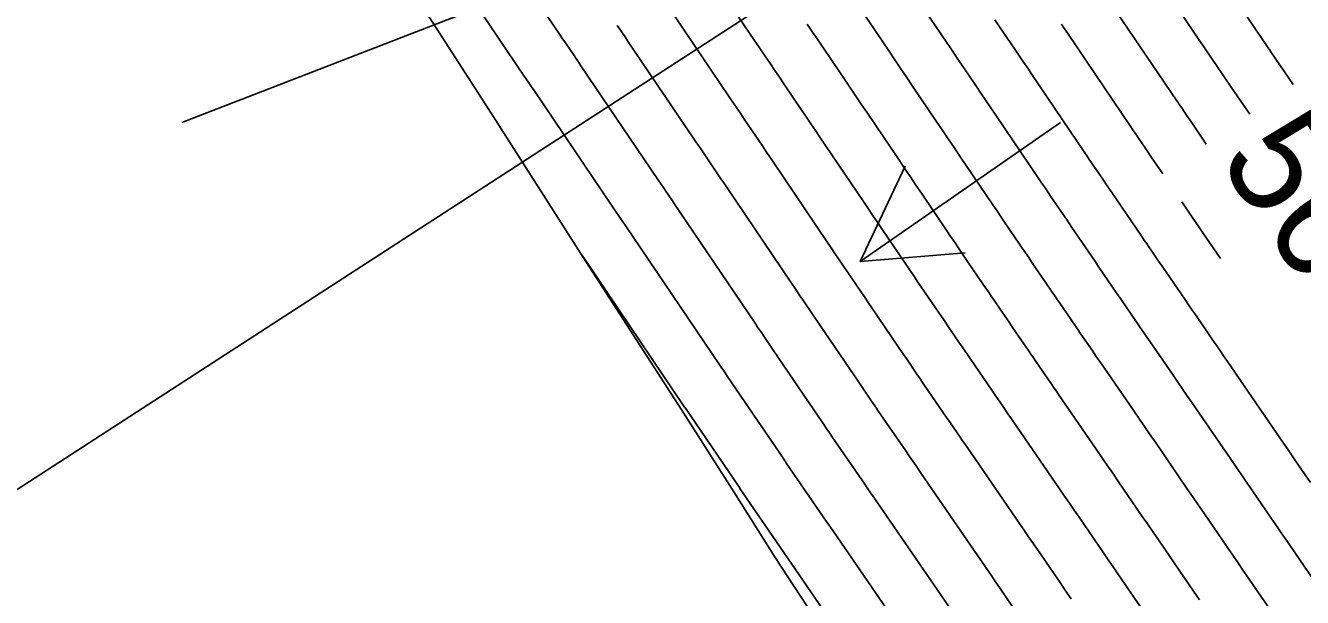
# Model space of a CAD drawing. Extents: x 954385 to 988206, y 1868364 to 1924553.
# Drawn here: x 955998.2 to 956070.9, y 1922541.9 to 1922574.4 of the extents above; entities that cross this region are included whole.
import ezdxf

# ---------------------------------------------------------------- set-up
doc = ezdxf.new("R2010")
doc.units = 0
for name, color, linetype in [('Ex_Contour Labels', 7, 'Continuous'), ('Ex_Major Contours', 7, 'Continuous'), ('Ex_Minor Contours', 7, 'Continuous'), ('Perimeter', 7, 'Continuous'), ('Slopes', 7, 'Continuous')]:
    doc.layers.add(name, color=color, linetype=linetype)

msp = doc.modelspace()

# ---------------------------------------------------------------- linework, layer by layer
at = {"layer": 'Ex_Major Contours'}
for points in [[(956050.982, 1922541.071), (956046.603, 1922547.446), (956046.502, 1922547.594), (956046.4, 1922547.741), (956046.096, 1922548.185), (956045.995, 1922548.332), (956044.128, 1922551.053), (956044.065, 1922551.144), (956044.003, 1922551.235), (956043.941, 1922551.326), (956043.878, 1922551.417), (956043.506, 1922551.965), (956043.382, 1922552.148), (956041.071, 1922555.546), (956040.963, 1922555.704), (956040.856, 1922555.862), (956040.749, 1922556.02), (956040.642, 1922556.178), (956040.215, 1922556.811), (956040.108, 1922556.969), (956040.001, 1922557.127), (956039.894, 1922557.285), (956039.787, 1922557.443), (956035.456, 1922563.853), (956035.354, 1922564.005), (956035.251, 1922564.157), (956035.148, 1922564.309), (956035.046, 1922564.461), (956034.635, 1922565.068), (956034.532, 1922565.22), (956034.429, 1922565.372), (956034.327, 1922565.524), (956034.224, 1922565.675), (956029.838, 1922572.159), (956029.74, 1922572.303), (956029.642, 1922572.448), (956029.545, 1922572.592), (956029.447, 1922572.736), (956028.959, 1922573.458), (956028.764, 1922573.747), (956028.666, 1922573.891), (956024.221, 1922580.464)], [(956067.895, 1922569.39), (956066.849, 1922570.929), (956066.688, 1922571.165), (956066.527, 1922571.402), (956066.487, 1922571.461), (956066.446, 1922571.52), (956066.406, 1922571.579), (956066.366, 1922571.639), (956061.629, 1922578.646)], [(956045.86, 1922575.216), (956047.373, 1922572.981), (956047.709, 1922572.483), (956048.046, 1922571.985), (956048.382, 1922571.487), (956048.718, 1922570.99), (956050.064, 1922568.999), (956050.4, 1922568.501), (956050.736, 1922568.003), (956051.073, 1922567.505), (956051.409, 1922567.008), (956053.281, 1922564.238), (956053.466, 1922563.965), (956053.652, 1922563.691), (956053.837, 1922563.418), (956054.023, 1922563.145), (956054.766, 1922562.052), (956054.951, 1922561.779), (956055.137, 1922561.506), (956055.323, 1922561.233), (956055.508, 1922560.96), (956056.508, 1922559.49), (956056.653, 1922559.277), (956056.799, 1922559.064), (956056.944, 1922558.851), (956057.09, 1922558.639), (956057.673, 1922557.789), (956057.819, 1922557.576), (956057.965, 1922557.364), (956058.11, 1922557.151), (956058.256, 1922556.939), (956058.964, 1922555.908), (956059.131, 1922555.665), (956059.297, 1922555.423), (956059.464, 1922555.18), (956059.631, 1922554.937), (956061.258, 1922552.568), (956061.585, 1922552.092), (956061.912, 1922551.616), (956062.239, 1922551.14), (956062.565, 1922550.664), (956064.328, 1922548.096), (956064.647, 1922547.631), (956064.965, 1922547.167), (956065.284, 1922546.703), (956065.603, 1922546.239), (956066.878, 1922544.382), (956067.196, 1922543.917), (956067.515, 1922543.453), (956067.834, 1922542.989), (956068.152, 1922542.524), (956070.008, 1922539.821)]]:
    msp.add_lwpolyline(points, dxfattribs=at)
at = {"layer": 'Ex_Minor Contours'}
for points in [[(956070.367, 1922571.083), (956069.105, 1922572.939), (956069.017, 1922573.07), (956068.983, 1922573.119), (956063.674, 1922580.973)], [(956048.949, 1922538.739), (956043.998, 1922545.947), (956043.888, 1922546.108), (956043.667, 1922546.429), (956041.51, 1922549.572), (956041.477, 1922549.621), (956041.444, 1922549.669), (956041.411, 1922549.717), (956041.378, 1922549.766), (956041.114, 1922550.154), (956038.408, 1922554.133), (956038.353, 1922554.215), (956038.297, 1922554.296), (956038.242, 1922554.378), (956038.186, 1922554.46), (956037.965, 1922554.788), (956037.854, 1922554.951), (956037.743, 1922555.115), (956032.795, 1922562.439), (956032.692, 1922562.591), (956032.589, 1922562.743), (956032.332, 1922563.124), (956032.229, 1922563.277), (956032.177, 1922563.353), (956027.177, 1922570.744), (956027.037, 1922570.951), (956026.71, 1922571.433), (956026.617, 1922571.571), (956021.561, 1922579.048)], [(956072.673, 1922541.232), (956070.184, 1922544.859), (956069.918, 1922545.246), (956069.652, 1922545.634), (956069.386, 1922546.021), (956069.12, 1922546.408), (956068.056, 1922547.958), (956067.79, 1922548.345), (956067.524, 1922548.733), (956067.258, 1922549.12), (956066.993, 1922549.508), (956064.599, 1922552.995), (956064.324, 1922553.395), (956064.05, 1922553.794), (956063.776, 1922554.193), (956063.502, 1922554.593), (956062.236, 1922556.436), (956062.046, 1922556.712), (956061.856, 1922556.988), (956061.667, 1922557.265), (956061.477, 1922557.541), (956060.584, 1922558.842), (956060.338, 1922559.2), (956060.093, 1922559.557), (956059.602, 1922560.272), (956059.48, 1922560.451), (956059.358, 1922560.629), (956059.235, 1922560.808), (956059.113, 1922560.988), (956057.776, 1922562.954), (956057.463, 1922563.414), (956057.15, 1922563.875), (956056.523, 1922564.796), (956056.367, 1922565.027), (956056.211, 1922565.257), (956056.054, 1922565.488), (956055.898, 1922565.718), (956053.453, 1922569.335), (956053.168, 1922569.757), (956052.883, 1922570.178), (956052.599, 1922570.6), (956052.314, 1922571.021), (956051.174, 1922572.708), (956050.889, 1922573.129), (956050.604, 1922573.551), (956050.32, 1922573.972), (956050.035, 1922574.394), (956047.907, 1922577.539)], [(956062.673, 1922539.92), (956060.401, 1922543.23), (956060.124, 1922543.633), (956059.848, 1922544.036), (956059.571, 1922544.439), (956059.295, 1922544.842), (956058.188, 1922546.453), (956057.912, 1922546.856), (956057.635, 1922547.259), (956057.358, 1922547.662), (956057.082, 1922548.065), (956054.42, 1922551.941), (956054.299, 1922552.116), (956054.179, 1922552.291), (956054.059, 1922552.466), (956053.939, 1922552.641), (956053.458, 1922553.342), (956053.217, 1922553.692), (956052.977, 1922554.043), (956051.981, 1922555.494), (956051.83, 1922555.713), (956051.68, 1922555.932), (956051.531, 1922556.152), (956051.381, 1922556.371), (956050.783, 1922557.25), (956050.485, 1922557.69), (956050.186, 1922558.129), (956049.021, 1922559.842), (956048.777, 1922560.201), (956048.534, 1922560.56), (956048.29, 1922560.919), (956048.047, 1922561.278), (956046.965, 1922562.879), (956046.704, 1922563.266), (956046.442, 1922563.652), (956046.181, 1922564.039), (956045.92, 1922564.426), (956043.44, 1922568.096), (956043.184, 1922568.475), (956042.928, 1922568.854), (956042.672, 1922569.233), (956042.415, 1922569.612), (956041.39, 1922571.128), (956041.134, 1922571.507), (956040.877, 1922571.886), (956040.621, 1922572.265), (956040.365, 1922572.644), (956037.821, 1922576.404)], [(956065.423, 1922567.696), (956064.581, 1922568.935), (956064.303, 1922569.343), (956064.026, 1922569.75), (956063.957, 1922569.852), (956063.888, 1922569.954), (956063.818, 1922570.056), (956063.749, 1922570.159), (956059.585, 1922576.318)], [(956035.16, 1922574.989), (956038.318, 1922570.321), (956038.523, 1922570.018), (956038.728, 1922569.714), (956038.933, 1922569.411), (956039.138, 1922569.108), (956039.959, 1922567.895), (956040.164, 1922567.591), (956040.369, 1922567.288), (956040.574, 1922566.985), (956040.779, 1922566.681), (956043.876, 1922562.098), (956044.085, 1922561.788), (956044.295, 1922561.477), (956044.505, 1922561.167), (956044.715, 1922560.856), (956045.554, 1922559.615), (956045.764, 1922559.304), (956045.975, 1922558.994), (956046.185, 1922558.684), (956046.396, 1922558.374), (956047.918, 1922556.135), (956048.158, 1922555.781), (956048.399, 1922555.428), (956048.88, 1922554.72), (956049.001, 1922554.543), (956049.121, 1922554.366), (956049.242, 1922554.19), (956049.363, 1922554.013), (956050.649, 1922552.139), (956050.843, 1922551.856), (956051.038, 1922551.574), (956051.426, 1922551.008), (956051.523, 1922550.867), (956051.62, 1922550.725), (956051.717, 1922550.584), (956051.814, 1922550.442), (956055.049, 1922545.734), (956055.273, 1922545.407), (956055.497, 1922545.081), (956055.721, 1922544.755), (956055.945, 1922544.428), (956056.841, 1922543.123), (956057.065, 1922542.796), (956057.289, 1922542.47), (956057.513, 1922542.144), (956057.737, 1922541.817)], [(956031.904, 1922574.453), (956032.053, 1922574.233), (956032.201, 1922574.013), (956032.35, 1922573.794), (956032.499, 1922573.574), (956036.271, 1922567.998), (956036.425, 1922567.771), (956036.579, 1922567.543), (956036.733, 1922567.316), (956036.887, 1922567.088), (956037.502, 1922566.178), (956037.656, 1922565.95), (956037.81, 1922565.722), (956037.964, 1922565.495), (956038.118, 1922565.267), (956041.832, 1922559.771), (956041.99, 1922559.536), (956042.148, 1922559.302), (956042.307, 1922559.068), (956042.465, 1922558.833), (956043.098, 1922557.896), (956043.257, 1922557.662), (956043.415, 1922557.428), (956043.574, 1922557.194), (956043.733, 1922556.96), (956045.65, 1922554.142), (956045.923, 1922553.739), (956046.379, 1922553.069), (956046.471, 1922552.935), (956046.562, 1922552.801), (956046.654, 1922552.667), (956046.745, 1922552.533), (956048.322, 1922550.236), (956048.544, 1922549.913), (956048.913, 1922549.375), (956048.987, 1922549.267), (956049.061, 1922549.159), (956049.135, 1922549.052), (956049.209, 1922548.944), (956053.015, 1922543.402), (956053.187, 1922543.152), (956053.358, 1922542.903), (956053.53, 1922542.653), (956053.701, 1922542.403), (956054.387, 1922541.404)], [(956065.041, 1922541.763), (956064.704, 1922542.254), (956063.065, 1922544.642), (956062.736, 1922545.122), (956062.407, 1922545.601), (956062.077, 1922546.081), (956061.748, 1922546.56), (956060.432, 1922548.479), (956060.103, 1922548.958), (956059.773, 1922549.437), (956059.444, 1922549.917), (956059.115, 1922550.396), (956057.025, 1922553.439), (956056.882, 1922553.648), (956056.738, 1922553.857), (956056.595, 1922554.066), (956056.451, 1922554.275), (956055.878, 1922555.11), (956055.734, 1922555.319), (956055.591, 1922555.528), (956055.448, 1922555.737), (956055.304, 1922555.946), (956054.577, 1922557.005), (956054.408, 1922557.252), (956054.24, 1922557.498), (956054.071, 1922557.745), (956053.903, 1922557.992), (956053.168, 1922559.073), (956052.989, 1922559.335), (956052.811, 1922559.598), (956052.632, 1922559.86), (956052.454, 1922560.123), (956051.522, 1922561.493), (956051.307, 1922561.809), (956051.093, 1922562.126), (956050.878, 1922562.442), (956050.664, 1922562.758), (956049.215, 1922564.902), (956048.902, 1922565.365), (956048.589, 1922565.828), (956048.277, 1922566.291), (956047.964, 1922566.753), (956046.101, 1922569.51), (956045.794, 1922569.965), (956045.487, 1922570.42), (956045.179, 1922570.874), (956044.872, 1922571.329), (956043.642, 1922573.148), (956043.334, 1922573.602), (956043.027, 1922574.057), (956042.719, 1922574.512)], [(956071.362, 1922548.435), (956070.51, 1922549.677), (956070.083, 1922550.299), (956069.657, 1922550.92), (956066.632, 1922555.327), (956066.41, 1922555.65), (956066.189, 1922555.972), (956065.967, 1922556.295), (956065.745, 1922556.618), (956064.841, 1922557.934), (956064.628, 1922558.244), (956064.415, 1922558.554), (956064.203, 1922558.864), (956063.99, 1922559.175), (956062.911, 1922560.746), (956062.712, 1922561.036), (956062.513, 1922561.325), (956062.115, 1922561.905), (956062.016, 1922562.05), (956061.917, 1922562.195), (956061.818, 1922562.34), (956061.719, 1922562.486), (956060.045, 1922564.947), (956059.789, 1922565.322), (956059.534, 1922565.697), (956059.024, 1922566.448), (956058.897, 1922566.635), (956058.77, 1922566.823), (956058.642, 1922567.011), (956058.515, 1922567.198), (956055.497, 1922571.663), (956055.264, 1922572.008), (956055.03, 1922572.354), (956054.797, 1922572.699), (956054.564, 1922573.044), (956053.63, 1922574.426), (956053.397, 1922574.771)], [(956062.951, 1922566.002), (956062.313, 1922566.941), (956062.017, 1922567.375), (956061.525, 1922568.099), (956061.427, 1922568.244), (956061.329, 1922568.389), (956061.23, 1922568.533), (956061.132, 1922568.678), (956057.541, 1922573.99), (956057.359, 1922574.26), (956057.178, 1922574.529)], [(956066.242, 1922561.187), (956065.238, 1922562.649), (956065.009, 1922562.983), (956064.628, 1922563.538), (956064.552, 1922563.649), (956064.476, 1922563.761), (956064.4, 1922563.872), (956064.324, 1922563.984), (956064.037, 1922564.405)], [(956029.764, 1922561.572), (956030.134, 1922561.024), (956035.699, 1922552.788), (956035.742, 1922552.725), (956035.746, 1922552.719), (956038.857, 1922548.143), (956038.888, 1922548.098), (956038.892, 1922548.092), (956041.349, 1922544.513), (956041.392, 1922544.449), (956046.916, 1922536.408)]]:
    msp.add_lwpolyline(points, dxfattribs=at)
at = {"layer": 'Perimeter'}
msp.add_lwpolyline([(956046.383, 1922535.797), (956040.9, 1922544.166), (956038.544, 1922547.895), (956035.546, 1922552.613), (956030.118, 1922561.016), (956024.742, 1922569.449), (956019.321, 1922577.856), (956013.887, 1922586.254), (956008.622, 1922594.757), (956003.586, 1922603.398), (955999.601, 1922612.684), (955999.437, 1922613.146), (955995.461, 1922621.874)], dxfattribs=at)
at = {"layer": 'Slopes'}
for points in [[(956107.131, 1922618.928), (955907.99, 1922489.865), (955910.719, 1922495.209), (955907.99, 1922489.865), (955913.982, 1922490.174)], [(956007.131, 1922568.928), (956090.92, 1922601.37), (956087.158, 1922596.696), (956090.92, 1922601.37), (956084.992, 1922602.291)], [(956057.131, 1922568.928), (956045.732, 1922561.011), (956048.288, 1922566.439), (956045.732, 1922561.011), (956051.711, 1922561.511)]]:
    msp.add_lwpolyline(points, dxfattribs=at)

# ---------------------------------------------------------------- texts
at = {"layer": 'Ex_Contour Labels'}
msp.add_text('560', height=6, rotation=304.41727, dxfattribs=at).set_placement((956066.026, 1922566.81))

doc.saveas('drawing.dxf')
